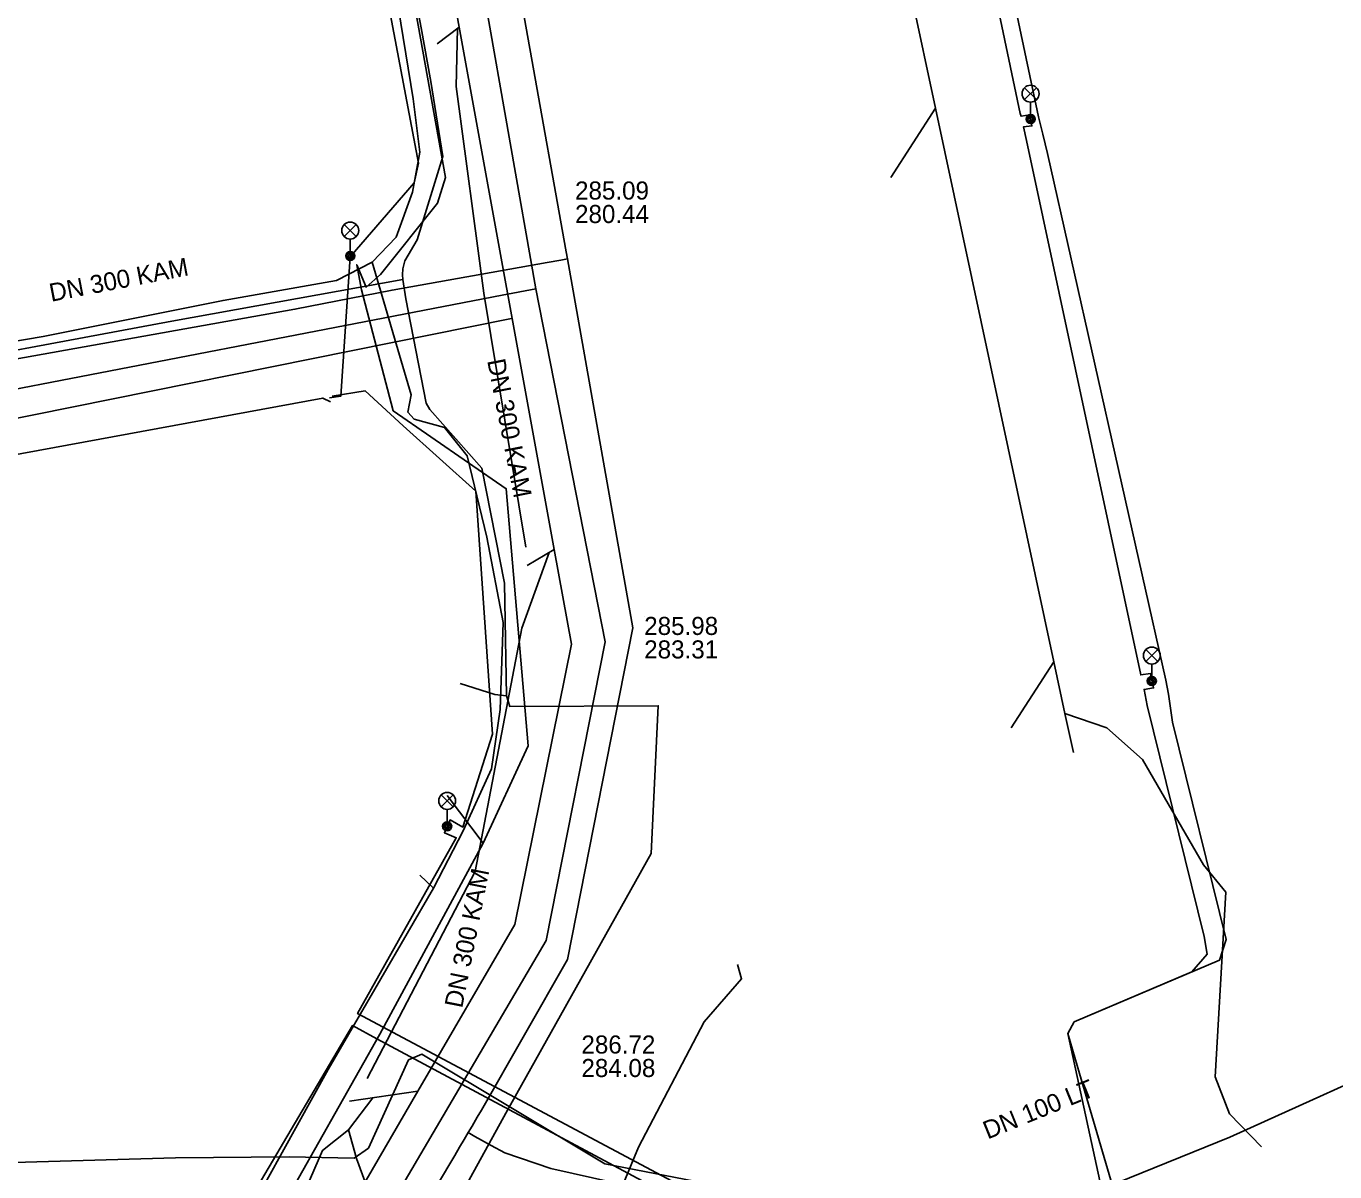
# Model space of a CAD drawing. Extents: x -595540 to -593988, y -1160850 to -1159202.
# Drawn here: x -594728.4 to -594670.4, y -1160085.5 to -1160034.8 of the extents above; entities that cross this region are included whole.
import ezdxf

# ---------------------------------------------------------------- set-up
doc = ezdxf.new("R2010")
doc.units = 0
for name, color, linetype in [('BVK-SPLASKOVA_popisy', 7, 'Continuous'), ('BVK-SPLASKOVA_trasa sítě', 7, 'Continuous'), ('BVK-VODOVOD_trasa sítě', 7, 'Continuous'), ('DSP-DESTOVA-BVK_trasa podzemní sítě', 7, 'Continuous'), ('DSP-SDEL-VODAFONE_kabel', 7, 'Continuous'), ('EON-NN_kabel', 7, 'Continuous'), ('EON-NN_kabel nadzemní', 7, 'Continuous'), ('INNOGY-STL_trasa sítě', 7, 'Continuous'), ('TSB_kabel VO', 7, 'Continuous'), ('TSB_lampy VO', 7, 'Continuous')]:
    doc.layers.add(name, color=color, linetype=linetype)

msp = doc.modelspace()

# ---------------------------------------------------------------- linework, layer by layer
at = {"layer": 'BVK-SPLASKOVA_popisy'}
for p, q in [((-594704.073, -1160041.641), (-594704.073, -1160041.641)), ((-594701.012, -1160060.917), (-594701.012, -1160060.917)), ((-594703.791, -1160079.448), (-594703.791, -1160079.448))]:
    msp.add_line(p, q, dxfattribs=at)
at = {"layer": 'BVK-SPLASKOVA_trasa sítě'}
for p, q in [((-594712.72, -1160006.97), (-594705.81, -1160046.39)), ((-594702.74, -1160062.02), (-594705.81, -1160046.39)), ((-594705.35, -1160075.25), (-594702.74, -1160062.02)), ((-594716.81, -1160094.75), (-594705.35, -1160075.25))]:
    msp.add_line(p, q, dxfattribs=at)
for points in [[(-594705.81, -1160046.39), (-594707.291, -1160046.675), (-594732.06, -1160051.45), (-594732.608, -1160051.556), (-594734.5, -1160051.92)], [(-594770.196, -1160076.479), (-594768.808, -1160075.57), (-594767.84, -1160075.45), (-594767.44, -1160075.46), (-594767.08, -1160075.98), (-594766.77, -1160080.74), (-594758.55, -1160086.09), (-594746.63, -1160085.75), (-594734.55, -1160085.23), (-594721.76, -1160084.86), (-594716.72, -1160084.82), (-594713.85, -1160084.88), (-594713.22, -1160084.43), (-594711.44, -1160080.53), (-594710.85, -1160080.28), (-594702.75, -1160085.13), (-594697.42, -1160086.17), (-594685.07, -1160087.999), (-594675.1, -1160083.95), (-594666.35, -1160080), (-594648.52, -1160082.99)]]:
    msp.add_lwpolyline(points, dxfattribs=at)
at = {"layer": 'BVK-VODOVOD_trasa sítě'}
for p, q in [((-594704.41, -1160045.06), (-594704.7, -1160045.12)), ((-594704.41, -1160045.06), (-594704.46, -1160044.76)), ((-594708.629, -1160083.46), (-594708.403, -1160083.068)), ((-594708.8, -1160083.75), (-594708.98, -1160084.05)), ((-594708.8, -1160083.75), (-594708.63, -1160083.46)), ((-594708.509, -1160083.92), (-594708.8, -1160083.75)), ((-594708.98, -1160084.05), (-594709.18, -1160084.396))]:
    msp.add_line(p, q, dxfattribs=at)
for points in [[(-594704.46, -1160044.76), (-594707.68, -1160026.74), (-594709.42, -1160016.761), (-594710.07, -1160013.13), (-594710.47, -1160012.79), (-594713.5, -1160013.31), (-594714.23, -1160012.82), (-594715.39, -1160006.4), (-594717.206, -1159998.944), (-594718.23, -1159994.72), (-594720.09, -1159988.83), (-594720.25, -1159988.12), (-594718.263, -1159984.267), (-594717.3, -1159982.28), (-594712.19, -1159974.83), (-594711.38, -1159974.6), (-594706.48, -1159977.394), (-594700.05, -1159981.05)], [(-594704.699, -1160045.119), (-594705.31, -1160045.23), (-594712.17, -1160046.45), (-594716.469, -1160047.297), (-594734.73, -1160050.55), (-594744.387, -1160059.307), (-594757.31, -1160071.02), (-594767.549, -1160079.921), (-594769.789, -1160081.859)], [(-594708.403, -1160083.067), (-594708.219, -1160082.75), (-594704.41, -1160076.08), (-594701.51, -1160061.4), (-594704.41, -1160045.06)], [(-594677.22, -1160172.53), (-594675.37, -1160157.06), (-594669.31, -1160103.47), (-594668.22, -1160094.7), (-594667.89, -1160091.73), (-594668.35, -1160091.28), (-594685.03, -1160088.79), (-594695.79, -1160087.44), (-594705.14, -1160085.34), (-594707.18, -1160084.64), (-594707.78, -1160084.32), (-594708.51, -1160083.92)], [(-594709.18, -1160084.395), (-594709.389, -1160084.759), (-594715.8, -1160095.48), (-594715.754, -1160100.542), (-594715.708, -1160103.304), (-594715.628, -1160109.402), (-594715.555, -1160114.039), (-594715.547, -1160115.331), (-594715.349, -1160131.872)]]:
    msp.add_lwpolyline(points, dxfattribs=at)
at = {"layer": 'DSP-DESTOVA-BVK_trasa podzemní sítě'}
for p, q in [((-594709.2, -1160034.81), (-594710.17, -1160035.54)), ((-594688.12, -1160038.4), (-594690.1, -1160041.46)), ((-594705, -1160057.93), (-594706.19, -1160058.64)), ((-594705, -1160057.93), (-594704.23, -1160062.12)), ((-594682.88, -1160062.91), (-594684.77, -1160065.83)), ((-594714.1, -1160083.63), (-594713.028, -1160082.204)), ((-594714.05, -1160082.35), (-594711.03, -1160081.92))]:
    msp.add_line(p, q, dxfattribs=at)
for points in [[(-594682.02, -1160066.92), (-594682.39, -1160065.2), (-594682.88, -1160062.91), (-594688.12, -1160038.4), (-594691.26, -1160023.68), (-594693.19, -1160014.02), (-594698.1, -1159989.34), (-594699.34, -1159983.14), (-594711.38, -1159975.67), (-594718.27, -1159987.01), (-594719.16, -1159988.48), (-594718.31, -1159991.67), (-594714.17, -1160007.14), (-594709.2, -1160034.81), (-594705, -1160057.93)], [(-594706.25, -1160057.83), (-594708.11, -1160046.59), (-594709.33, -1160037.44), (-594709.27, -1160034.87)], [(-594751.27, -1160068.94), (-594733.38, -1160053.05), (-594706.88, -1160047.7)], [(-594705.22, -1160058.06), (-594706.43, -1160061.42), (-594708.5, -1160072.19), (-594713.27, -1160081.36)], [(-594704.23, -1160062.12), (-594706.74, -1160074.53), (-594711.03, -1160081.92), (-594718.05, -1160094.02), (-594717.94, -1160110.41), (-594717.76, -1160137.04), (-594717.39, -1160159.05), (-594717.01, -1160181.31), (-594711.98, -1160196.12), (-594714.03, -1160229.5), (-594715.79, -1160255.02), (-594716.16, -1160260.4)], [(-594680.54, -1160065.83), (-594682.39, -1160065.2)], [(-594673.69, -1160084.38), (-594675.11, -1160082.91), (-594675.74, -1160081.28), (-594675.27, -1160073.1), (-594676.26, -1160071.89), (-594678.96, -1160067.23), (-594680.54, -1160065.83)], [(-594720.21, -1160112.02), (-594720.51, -1160099.68), (-594719.65, -1160095.17), (-594719.22, -1160092.55), (-594717.37, -1160089.44), (-594715.25, -1160084.54), (-594714.1, -1160083.63), (-594713.75, -1160084.9), (-594712.31, -1160088.79), (-594714.6, -1160094.52), (-594715.77, -1160100.97), (-594715.6, -1160107.07), (-594715.43, -1160116.66)]]:
    msp.add_lwpolyline(points, dxfattribs=at)
at = {"layer": 'DSP-SDEL-VODAFONE_kabel'}
msp.add_line((-594711.32, -1160051.09), (-594713.05, -1160045.22), dxfattribs=at)
for points in [[(-594713.05, -1160045.22), (-594711.99, -1160044.1), (-594711.26, -1160042.11), (-594710.94, -1160040.35), (-594711.24, -1160037.98), (-594712.67, -1160029.19), (-594713.97, -1160022.48)], [(-594713.05, -1160045.22), (-594711.99, -1160044.1), (-594711.26, -1160042.11), (-594710.94, -1160040.35), (-594711.24, -1160037.98), (-594712.67, -1160029.19), (-594713.97, -1160022.48)], [(-594713.05, -1160045.22), (-594714.63, -1160046.03), (-594719.65, -1160046.91), (-594727.61, -1160048.5), (-594734.75, -1160049.72), (-594735.47, -1160050.16), (-594742.96, -1160056.6), (-594746.68, -1160059.65), (-594747.29, -1160059.88), (-594747.69, -1160059.89), (-594748.17, -1160059.69)], [(-594713.05, -1160045.22), (-594714.63, -1160046.03), (-594719.65, -1160046.91), (-594727.61, -1160048.5), (-594734.75, -1160049.72), (-594735.47, -1160050.16), (-594742.96, -1160056.6), (-594746.68, -1160059.65), (-594747.29, -1160059.88), (-594747.69, -1160059.89), (-594748.17, -1160059.69)], [(-594710.33, -1160072.92), (-594709.02, -1160070.39), (-594707.77, -1160067.64), (-594707.39, -1160065.01), (-594707.25, -1160061.16), (-594707.97, -1160057.39), (-594708.84, -1160053.78), (-594709.85, -1160052.53), (-594711.19, -1160052.17), (-594711.47, -1160051.85), (-594711.32, -1160051.09), (-594713.05, -1160045.22)], [(-594710.33, -1160072.92), (-594709.02, -1160070.39), (-594707.77, -1160067.64), (-594707.39, -1160065.01), (-594707.25, -1160061.16), (-594707.97, -1160057.39), (-594708.84, -1160053.78), (-594709.85, -1160052.53), (-594711.19, -1160052.17), (-594711.47, -1160051.85), (-594711.32, -1160051.09), (-594713.05, -1160045.22)], [(-594714.63, -1160046.03), (-594719.65, -1160046.91), (-594727.61, -1160048.5), (-594734.75, -1160049.72), (-594735.47, -1160050.16), (-594742.96, -1160056.6), (-594746.68, -1160059.65), (-594747.29, -1160059.88), (-594747.69, -1160059.89)], [(-594710.33, -1160072.92), (-594710.94, -1160072.35)], [(-594721.71, -1160115.81), (-594722.01, -1160108.48), (-594722.05, -1160099.6), (-594721.92, -1160096.54), (-594721.39, -1160093.45), (-594720.18, -1160090.13), (-594719.67, -1160089.4), (-594715, -1160080.95), (-594710.33, -1160072.92)], [(-594721.71, -1160115.81), (-594722.01, -1160108.48), (-594722.05, -1160099.6), (-594721.92, -1160096.54), (-594721.39, -1160093.45), (-594720.18, -1160090.13), (-594719.67, -1160089.4), (-594715, -1160080.95), (-594710.33, -1160072.92)]]:
    msp.add_lwpolyline(points, dxfattribs=at)
at = {"layer": 'EON-NN_kabel'}
for points in [[(-594681.75, -1160081.132), (-594682.27, -1160079.365), (-594681.982, -1160078.845), (-594675.55, -1160076.119), (-594675.25, -1160075.202), (-594677.629, -1160065.577), (-594677.803, -1160064.344), (-594677.93, -1160063.722), (-594683.166, -1160040.404), (-594683.369, -1160039.543), (-594683.561, -1160038.779), (-594688.458, -1160015.578), (-594688.634, -1160014.778), (-594688.812, -1160013.949), (-594693.799, -1159991.21), (-594693.98, -1159990.163), (-594696.114, -1159981.953), (-594698.136, -1159978.977)], [(-594713.75, -1160019.495), (-594709.812, -1160041.461), (-594710.164, -1160042.604), (-594712.686, -1160045.766), (-594713.323, -1160046.325), (-594713.733, -1160045.325), (-594713.528, -1160046.442), (-594712.128, -1160051.791), (-594707.114, -1160055.243), (-594706.142, -1160066.632), (-594708.133, -1160070.929), (-594712.717, -1160079.387), (-594719.006, -1160090.54), (-594720.902, -1160099.133), (-594720.396, -1160113.353), (-594720.42, -1160115.224), (-594720.388, -1160115.593), (-594720.078, -1160120.254), (-594721.061, -1160120.45), (-594720.039, -1160120.667), (-594719.782, -1160133.42)], [(-594702.733, -1160087.976), (-594702.56, -1160087.52), (-594701.26, -1160084.39), (-594698.36, -1160078.84), (-594696.7, -1160076.94), (-594696.89, -1160076.31)], [(-594670.705, -1160095.131), (-594670.529, -1160093.954), (-594673.632, -1160093.212), (-594674.774, -1160092.869), (-594677.501, -1160091.253), (-594679.417, -1160089.064), (-594681.75, -1160081.132)]]:
    msp.add_lwpolyline(points, dxfattribs=at)
at = {"layer": 'EON-NN_kabel nadzemní'}
msp.add_lwpolyline([(-594708.133, -1160070.929), (-594709.733, -1160068.823)], dxfattribs=at)
at = {"layer": 'INNOGY-STL_trasa sítě'}
for points in [[(-594711.71, -1160045.78), (-594711.7, -1160045.51), (-594711.6, -1160045.15), (-594711.06, -1160044.22), (-594709.92, -1160040.54), (-594710.46, -1160037.22), (-594710.88, -1160034.84), (-594712.59, -1160025.81), (-594714.25, -1160016.64), (-594714.76, -1160014.19), (-594716.1, -1160007.69), (-594718.9, -1159996.46), (-594721.04, -1159989.38), (-594720.99, -1159988.42), (-594720.39, -1159987.3), (-594719.22, -1159985.09), (-594713.404, -1159974.021), (-594713.29, -1159973.803), (-594713.22, -1159973.67)], [(-594879.09, -1160117.11), (-594869.55, -1160118.23), (-594858.84, -1160119.14), (-594849.05, -1160120.51), (-594836.27, -1160122.57), (-594830.59, -1160123.56), (-594823.84, -1160123.5), (-594817.49, -1160122.39), (-594808.68, -1160120.86), (-594795.18, -1160118.76), (-594784.94, -1160117.08), (-594779.87, -1160115.57), (-594775.9, -1160113.67), (-594771.45, -1160110.78), (-594769.17, -1160108.58), (-594768.9, -1160108.35), (-594771.11, -1160082.06), (-594766.43, -1160078.1), (-594764.52, -1160076.49), (-594755.37, -1160068.39), (-594746.15, -1160060.34), (-594735.07, -1160050.27), (-594721.92, -1160047.83), (-594711.7, -1160045.98)], [(-594713.98, -1160129.83), (-594714.21, -1160116.37), (-594714.21, -1160116.02), (-594714.31, -1160110.33), (-594714.33, -1160108.88), (-594714.36, -1160104.31), (-594714.39, -1160098.96), (-594714.37, -1160098.55), (-594714.26, -1160096.09), (-594710.89, -1160089.71), (-594707.14, -1160082.89), (-594700.71, -1160071.39), (-594700.39, -1160064.85), (-594706.96, -1160064.88), (-594707.11, -1160064.41), (-594707.19, -1160059.42), (-594708.2, -1160054.34), (-594710.5, -1160051.74), (-594710.66, -1160051.46), (-594711.56, -1160046.84), (-594711.7, -1160045.98), (-594711.71, -1160045.78)], [(-594707.11, -1160064.41), (-594707.63, -1160064.36), (-594709.15, -1160063.87)]]:
    msp.add_lwpolyline(points, dxfattribs=at)
at = {"layer": 'TSB_kabel VO'}
for points in [[(-594671.897, -1160095.971), (-594671.504, -1160093.687), (-594673.632, -1160093.212), (-594677.501, -1160091.253), (-594679.417, -1160089.064), (-594680.576, -1160087.115), (-594682.27, -1160079.365), (-594681.982, -1160078.845), (-594676.775, -1160076.633), (-594676.09, -1160075.845), (-594676.224, -1160075.072), (-594678.753, -1160064.839), (-594678.887, -1160064.125), (-594678.47, -1160064.065), (-594678.604, -1160063.426), (-594679.035, -1160063.485), (-594684.092, -1160039.822), (-594684.226, -1160039.227), (-594683.854, -1160039.182), (-594683.944, -1160038.692), (-594684.33, -1160038.751), (-594684.375, -1160038.632), (-594689.476, -1160014.299)], [(-594715.14, -1160018.9), (-594711.004, -1160040.827), (-594711.196, -1160041.705), (-594714.023, -1160044.982), (-594714.44, -1160051.146), (-594714.939, -1160051.223)], [(-594714.824, -1160051.146), (-594713.364, -1160050.916), (-594711.673, -1160052.453), (-594708.467, -1160055.351), (-594707.723, -1160066.11), (-594709.037, -1160070.225), (-594709.607, -1160069.902), (-594709.855, -1160070.472), (-594709.334, -1160070.696), (-594713.697, -1160078.479), (-594695.768, -1160088.038)], [(-594714.89, -1160051.394), (-594715.241, -1160051.228), (-594733.15, -1160054.53), (-594749.921, -1160069.735), (-594766.745, -1160084.854)], [(-594696.055, -1160088.583), (-594712.839, -1160079.604), (-594713.929, -1160079.007), (-594720.179, -1160089.611)]]:
    msp.add_lwpolyline(points, dxfattribs=at)
at = {"layer": 'TSB_lampy VO'}
for p, q in [((-594684.177, -1160038.019), (-594683.647, -1160037.489)), ((-594684.177, -1160037.489), (-594683.647, -1160038.019)), ((-594684.177, -1160038.019), (-594683.647, -1160037.489)), ((-594684.177, -1160037.489), (-594683.647, -1160038.019)), ((-594683.912, -1160038.129), (-594683.912, -1160038.879)), ((-594683.912, -1160038.129), (-594683.912, -1160038.879)), ((-594714.288, -1160044.079), (-594713.758, -1160043.549)), ((-594714.288, -1160043.549), (-594713.758, -1160044.079)), ((-594714.288, -1160044.079), (-594713.758, -1160043.549)), ((-594714.288, -1160043.549), (-594713.758, -1160044.079)), ((-594714.023, -1160044.189), (-594714.023, -1160044.939)), ((-594714.023, -1160044.189), (-594714.023, -1160044.939)), ((-594678.812, -1160062.894), (-594678.282, -1160062.364)), ((-594678.812, -1160062.364), (-594678.282, -1160062.894)), ((-594678.812, -1160062.894), (-594678.282, -1160062.364)), ((-594678.812, -1160062.364), (-594678.282, -1160062.894)), ((-594678.547, -1160063.004), (-594678.547, -1160063.754)), ((-594678.547, -1160063.004), (-594678.547, -1160063.754)), ((-594709.998, -1160069.327), (-594709.468, -1160068.797)), ((-594709.998, -1160068.797), (-594709.468, -1160069.327)), ((-594709.998, -1160069.327), (-594709.468, -1160068.797)), ((-594709.998, -1160068.797), (-594709.468, -1160069.327)), ((-594709.733, -1160069.437), (-594709.733, -1160070.187)), ((-594709.733, -1160069.437), (-594709.733, -1160070.187))]:
    msp.add_line(p, q, dxfattribs=at)
for centre, radius in [((-594683.912, -1160037.754), 0.375), ((-594683.912, -1160037.754), 0.375), ((-594683.912, -1160038.879), 0.2), ((-594683.912, -1160038.879), 0.2), ((-594683.912, -1160038.879), 0.145), ((-594683.912, -1160038.879), 0.145), ((-594683.912, -1160038.879), 0.0876), ((-594683.912, -1160038.879), 0.0876), ((-594714.023, -1160043.814), 0.375), ((-594714.023, -1160043.814), 0.375), ((-594714.023, -1160044.939), 0.2), ((-594714.023, -1160044.939), 0.2), ((-594714.023, -1160044.939), 0.145), ((-594714.023, -1160044.939), 0.145), ((-594714.023, -1160044.939), 0.0876), ((-594714.023, -1160044.939), 0.0876), ((-594678.547, -1160062.629), 0.375), ((-594678.547, -1160062.629), 0.375), ((-594678.547, -1160063.754), 0.2), ((-594678.547, -1160063.754), 0.2), ((-594678.547, -1160063.754), 0.145), ((-594678.547, -1160063.754), 0.145), ((-594678.547, -1160063.754), 0.0876), ((-594678.547, -1160063.754), 0.0876), ((-594709.733, -1160069.062), 0.375), ((-594709.733, -1160069.062), 0.375), ((-594709.733, -1160070.187), 0.2), ((-594709.733, -1160070.187), 0.2), ((-594709.733, -1160070.187), 0.145), ((-594709.733, -1160070.187), 0.145), ((-594709.733, -1160070.187), 0.0876), ((-594709.733, -1160070.187), 0.0876)]:
    msp.add_circle(centre, radius, dxfattribs=at)

# ---------------------------------------------------------------- texts
at = {"layer": 'BVK-SPLASKOVA_popisy'}
for s, p in [('285.09', (-594704.073, -1160042.441)), ('280.44', (-594704.073, -1160043.481)), ('285.98', (-594701.012, -1160061.717)), ('283.31', (-594701.012, -1160062.757)), ('286.72', (-594703.791, -1160080.248)), ('284.08', (-594703.791, -1160081.288))]:
    msp.add_text(s, height=0.8, dxfattribs=at).set_placement(p)
for s, rotation, p in [('DN 300 KAM', 10.8862, (-594727.258, -1160046.969)), ('DN 300 KAM', 281.09309, (-594707.966, -1160049.571)), ('DN 300 KAM', 78.83899, (-594709.07, -1160078.268)), ('DN 100 LT', 22.11617, (-594685.812, -1160084.056))]:
    msp.add_text(s, height=0.8, rotation=rotation, dxfattribs=at).set_placement(p)

doc.saveas('drawing.dxf')
